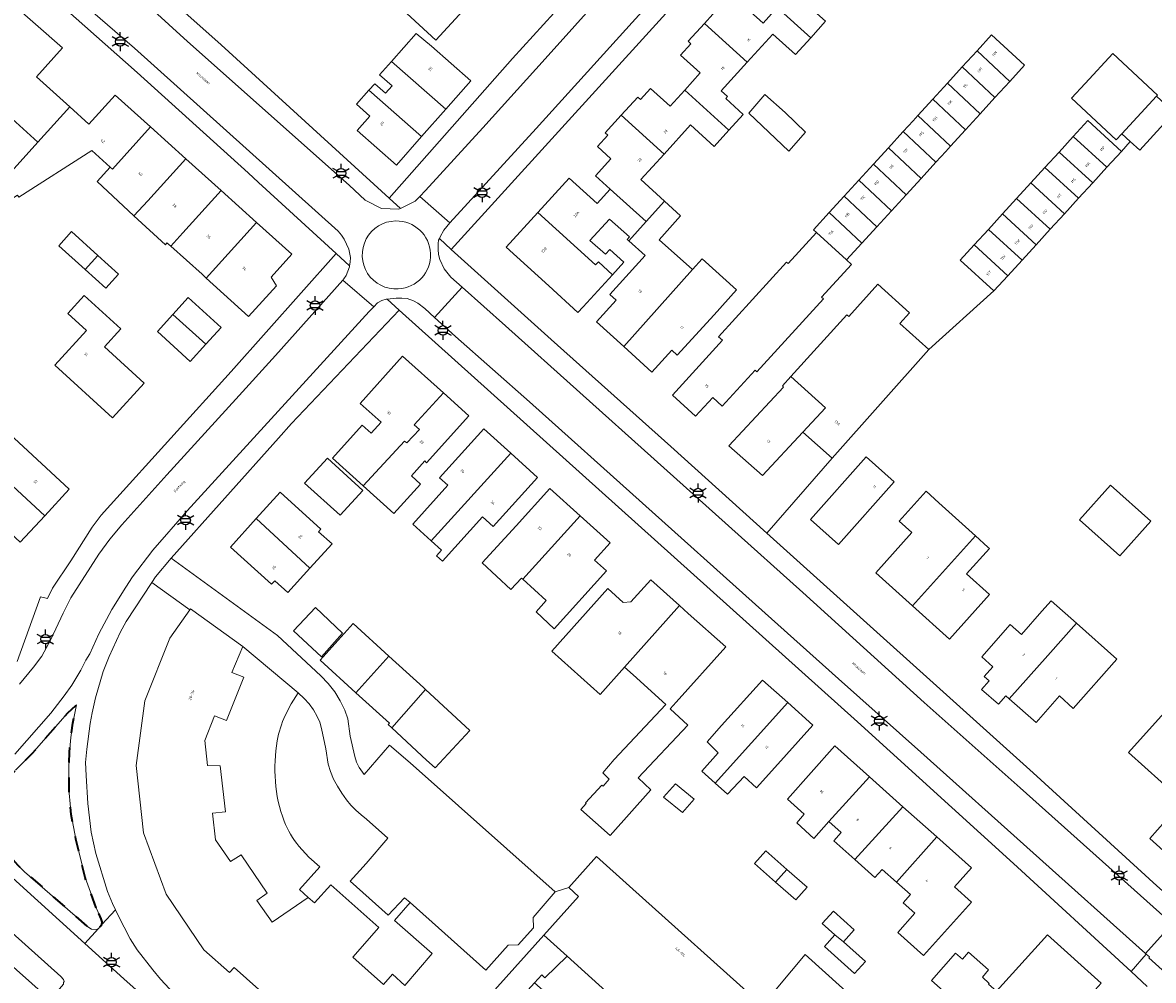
# Model space of a CAD drawing. Extents: x 105780 to 185197, y 477999 to 525027.
# Tile 356 of 562: x 107349 to 107500, y 479848 to 479977. Entities that reach past the tile are written whole.
import ezdxf
from ezdxf.enums import TextEntityAlignment as Align

# ---------------------------------------------------------------- set-up
doc = ezdxf.new("R2010")
doc.units = 0
doc.linetypes.add('XX-HIDDEN', pattern=[4, 2, -2])
for name, color, linetype, lineweight in [('B-GV-GR-MATERIAALGRENS-G', 252, 'XX-HIDDEN', 35), ('B-RO-IE-MEUBILAIR_WEGMEUBILAIR-S', 252, 'Continuous', 25), ('B-XX-KG-KADASTRAAL_BEBOUWING-G', 252, 'Continuous', 20), ('B1-WE-OG-BEBOUWING-T18', 7, 'Continuous', 18), ('B1-WE-OG-TERREIN_ERF-GV', 252, 'Continuous', 18), ('B1-WE-OG-TOPOGRAFIE-T18', 10, 'Continuous', 18), ('B1-WE-VH-VERHARDING_ASFALT-GV', 252, 'Continuous', 18), ('B1-WE-VH-VERHARDING_BETONSTRAATSTEEN-GV', 252, 'Continuous', 18), ('B1-WE-VH-VERHARDING_OPEN-GV', 252, 'Continuous', 18), ('B1-WE-VH-VERHARDING_STRAATBAKSTEEN-GV', 252, 'Continuous', 18), ('B1-WE-VH-VERHARDING_TEGEL-GV', 252, 'Continuous', 18)]:
    doc.layers.add(name, color=color, linetype=linetype, lineweight=lineweight)
doc.styles.add('NLCS-ISO', font='NLCS-ISO.ttf')
doc.styles.add('NLCS-ISO-M200-T18', font='NLCS-ISO.ttf', dxfattribs={"height": 0.36})

# ---------------------------------------------------------------- blocks, each defined once
blk = doc.blocks.new('B-SIE-WEG_LICHTMAST-SO')
at = {"ltscale": 0.1}
for p, q in [((-1.1, 0.63), (-2.19, 1.27)), ((0, 1.27), (0, 2.53)), ((1.1, 0.63), (2.19, 1.27)), ((-1.1, -0.63), (-2.19, -1.27)), ((0, -1.27), (0, -2.53)), ((1.1, -0.63), (2.19, -1.27))]:
    blk.add_line(p, q, dxfattribs=at)
at = {"flags": 128}
for points in [[(-1.16, 0.5), (1.16, 0.5)], [(-1.16, -0.5), (1.16, -0.5)]]:
    blk.add_lwpolyline(points, dxfattribs=at)
at = {"ltscale": 0.1}
blk.add_circle((0, 0), 1.27, dxfattribs=at)
at = {"style": 'NLCS-ISO'}
blk.add_attdef('TYPE', text='', height=1.8, dxfattribs=at).set_placement((0, 2.53), align=Align.BOTTOM_CENTER)

msp = doc.modelspace()

# ---------------------------------------------------------------- linework, layer by layer
at = {"layer": 'B-GV-GR-MATERIAALGRENS-G', "flags": 128}
msp.add_lwpolyline([(107358.584, 479857.867), (107357.065, 479861.941), (107355.842, 479867.09), (107355.211, 479870.383), (107354.935, 479873.261), (107354.91, 479876.775), (107354.985, 479878.729), (107355.147, 479880.743), (107355.425, 479882.655), (107355.941, 479885.111), (107354.736, 479884.013), (107349.915, 479878.531), (107347.743, 479876.333), (107347.081, 479875.58), (107346.635, 479874.877), (107346.367, 479874.222), (107345.952, 479872.465), (107345.776, 479871.193), (107345.777, 479870.086), (107345.925, 479868.347), (107346.226, 479866.782), (107346.882, 479865.075), (107347.383, 479864.36), (107348.032, 479863.619), (107348.955, 479862.721), (107357.436, 479855.316), (107357.948, 479855.003), (107358.536, 479854.931), (107358.872, 479855.08), (107359.328, 479855.638), (107359.36, 479855.986), (107359.224, 479856.414)], close=True, dxfattribs=at)
at = {"layer": 'B-XX-KG-KADASTRAAL_BEBOUWING-G', "flags": 128}
for points in [[(107457.085, 479983.505), (107451.671, 479988.475), (107448.125, 479984.611), (107450.546, 479982.388), (107448.478, 479980.035), (107449.971, 479978.697), (107454.449, 479974.641), (107456.441, 479976.868), (107454.105, 479978.922), (107454.221, 479979.093), (107453.539, 479979.641)], [(107403.314, 479982.392), (107399.653, 479978.405), (107404.139, 479974.285), (107407.801, 479978.272)], [(107337.907, 479978.399), (107340.107, 479972.322), (107340.966, 479972.649), (107346.407, 479967.768), (107344.793, 479965.997), (107350.755, 479960.614), (107355.043, 479965.341), (107350.574, 479969.367), (107354.034, 479973.298), (107347.173, 479979.337), (107345.987, 479977.99), (107343.506, 479980.173)], [(107449.971, 479978.697), (107448.073, 479976.58), (107444.131, 479980.164), (107442.821, 479978.723), (107442.456, 479979.055), (107440.188, 479976.561), (107445.936, 479971.335), (107449.384, 479975.127), (107452.43, 479972.384), (107454.449, 479974.641)], [(107445.936, 479971.335), (107440.188, 479976.561), (107438.006, 479974.161), (107438.371, 479973.829), (107436.975, 479972.294), (107439.607, 479969.902), (107437.546, 479967.602), (107443.465, 479962.227), (107445.388, 479964.336), (107443.064, 479966.481), (107443.285, 479966.732), (107442.449, 479967.5)], [(107403.567, 479973.498), (107401.512, 479975.184), (107398.188, 479971.449), (107405.47, 479965.036), (107408.836, 479968.858)], [(107483.161, 479970.967), (107478.721, 479975.023), (107476.77, 479972.887), (107481.156, 479968.772)], [(107476.77, 479972.887), (107474.791, 479970.722), (107479.178, 479966.607), (107481.156, 479968.772)], [(107398.188, 479971.449), (107396.603, 479969.668), (107398.27, 479968.185), (107397.388, 479967.194), (107395.959, 479968.466), (107395.174, 479967.584), (107402.235, 479961.364), (107405.47, 479965.036)], [(107500.878, 479966.79), (107501.014, 479966.944), (107495.01, 479972.497), (107491.296, 479968.506), (107489.433, 479966.504), (107495.434, 479960.92), (107496.21, 479961.754)], [(107474.791, 479970.722), (107472.808, 479968.551), (107477.194, 479964.436), (107479.178, 479966.607)], [(107472.808, 479968.551), (107470.825, 479966.38), (107475.211, 479962.265), (107477.194, 479964.436)], [(107365.838, 479962.664), (107361.097, 479966.936), (107357.591, 479963.045), (107355.043, 479965.341), (107350.755, 479960.614), (107344.299, 479953.49), (107345.825, 479952.116), (107348.012, 479953.51), (107348.179, 479953.247), (107357.988, 479959.499), (107360.453, 479957.274), (107360.738, 479957.016)], [(107395.174, 479967.584), (107393.503, 479965.706), (107395.298, 479964.109), (107393.601, 479962.183), (107398.87, 479957.543), (107402.235, 479961.364)], [(107437.546, 479967.602), (107435.573, 479965.434), (107432.949, 479967.823), (107431.596, 479966.337), (107431.233, 479966.668), (107429.036, 479964.254), (107434.78, 479959.025), (107438.33, 479962.925), (107441.486, 479960.053), (107443.465, 479962.227)], [(107453.737, 479961.958), (107451.035, 479964.608), (107448.313, 479967.002), (107446.14, 479964.53), (107451.514, 479959.429)], [(107500.878, 479966.79), (107496.21, 479961.754), (107497.338, 479960.715), (107498.611, 479959.541), (107503.223, 479964.591)], [(107470.825, 479966.38), (107468.84, 479964.207), (107473.226, 479960.092), (107475.211, 479962.265)], [(107434.78, 479959.025), (107429.036, 479964.254), (107426.88, 479961.886), (107427.246, 479961.553), (107425.852, 479960.021), (107427.635, 479958.397), (107425.584, 479956.109), (107427.553, 479954.329), (107432.379, 479949.967), (107434.836, 479952.7), (107431.66, 479955.597)], [(107468.84, 479964.207), (107468.196, 479963.502), (107466.859, 479962.039), (107471.245, 479957.924), (107472.582, 479959.387), (107473.226, 479960.092)], [(107370.579, 479958.393), (107365.838, 479962.664), (107360.738, 479957.016), (107360.453, 479957.274), (107358.697, 479955.329), (107363.632, 479950.753), (107365.474, 479952.74)], [(107491.625, 479963.51), (107489.678, 479961.379), (107494.201, 479957.247), (107496.148, 479959.378)], [(107466.859, 479962.039), (107466.823, 479961.999), (107464.874, 479959.866), (107469.26, 479955.751), (107471.245, 479957.924)], [(107489.678, 479961.379), (107487.776, 479959.297), (107492.299, 479955.165), (107494.201, 479957.247)], [(107464.874, 479959.866), (107462.882, 479957.686), (107467.268, 479953.571), (107469.26, 479955.751)], [(107487.776, 479959.297), (107485.873, 479957.214), (107490.396, 479953.082), (107492.299, 479955.165)], [(107375.319, 479954.121), (107370.579, 479958.393), (107365.474, 479952.74), (107363.632, 479950.753), (107367.845, 479946.847), (107368.062, 479947.112), (107368.58, 479946.647), (107370.21, 479948.463)], [(107462.882, 479957.686), (107460.903, 479955.519), (107465.289, 479951.404), (107467.268, 479953.571)], [(107485.873, 479957.214), (107483.978, 479955.14), (107488.501, 479951.008), (107490.396, 479953.082)], [(107427.553, 479954.329), (107425.801, 479952.375), (107422.023, 479955.8), (107417.842, 479951.189), (107425.582, 479944.144), (107425.974, 479944.572), (107427.856, 479942.823), (107429.393, 479944.5), (107427.499, 479946.236), (107426.892, 479945.574), (107424.833, 479947.423), (107427.442, 479950.301), (107430.123, 479947.909), (107429.817, 479947.561), (107430.04, 479947.365), (107432.379, 479949.967)], [(107460.903, 479955.519), (107458.924, 479953.354), (107463.31, 479949.238), (107465.289, 479951.404)], [(107483.978, 479955.14), (107482.079, 479953.061), (107486.602, 479948.929), (107488.501, 479951.008)], [(107380.06, 479949.85), (107375.319, 479954.121), (107370.21, 479948.463), (107368.58, 479946.647), (107372.767, 479942.889), (107373.319, 479942.386)], [(107458.924, 479953.354), (107456.937, 479951.179), (107461.323, 479947.063), (107463.31, 479949.238)], [(107438.6, 479943.534), (107434.098, 479947.524), (107436.971, 479950.753), (107434.836, 479952.7), (107432.379, 479949.967), (107430.04, 479947.365), (107432.251, 479945.422), (107427.504, 479940.197), (107428.358, 479939.422), (107425.723, 479936.522), (107429.376, 479933.201)], [(107482.079, 479953.061), (107480.185, 479950.987), (107484.707, 479946.856), (107486.602, 479948.929)], [(107417.842, 479951.189), (107413.598, 479946.507), (107419.308, 479941.33), (107423.209, 479937.754), (107423.917, 479938.526), (107427.856, 479942.823), (107425.974, 479944.572), (107425.582, 479944.144)], [(107456.937, 479951.179), (107454.823, 479948.865), (107455.235, 479948.488), (107459.263, 479944.808), (107461.323, 479947.063)], [(107480.185, 479950.987), (107478.29, 479948.913), (107482.813, 479944.782), (107484.707, 479946.856)], [(107357.08, 479943.514), (107358.783, 479945.43), (107355.274, 479948.613), (107353.552, 479946.715)], [(107380.06, 479949.85), (107373.319, 479942.386), (107378.997, 479937.21), (107382.759, 479941.361), (107382.031, 479942.509), (107384.801, 479945.578)], [(107478.29, 479948.913), (107476.379, 479946.821), (107480.901, 479942.69), (107482.813, 479944.782)], [(107459.263, 479944.808), (107455.235, 479948.488), (107451.425, 479944.318), (107451.223, 479944.501), (107442.1, 479934.515), (107442.614, 479934.046), (107435.89, 479926.686), (107439.014, 479923.832), (107441.316, 479926.351), (107442.573, 479925.202), (107446.978, 479930.024), (107447.223, 479929.801), (107456.166, 479939.59), (107455.904, 479939.829), (107459.911, 479944.216)], [(107476.379, 479946.821), (107474.524, 479944.791), (107479.046, 479940.659), (107480.901, 479942.69)], [(107358.783, 479945.43), (107357.08, 479943.514), (107359.839, 479941.011), (107361.561, 479942.909)], [(107441.492, 479937.466), (107444.505, 479940.813), (107439.889, 479944.968), (107438.6, 479943.534), (107429.376, 479933.201), (107433.151, 479929.771), (107435.806, 479932.693), (107436.545, 479932.022)], [(107470.327, 479932.775), (107466.431, 479936.289), (107467.732, 479937.732), (107463.478, 479941.569), (107459.557, 479937.222), (107459.282, 479937.469), (107451.78, 479929.151), (107456.432, 479924.955), (107453.416, 479921.714), (107457.346, 479918.211)], [(107365.005, 479928.261), (107359.669, 479933.139), (107361.874, 479935.551), (107356.957, 479940.046), (107354.76, 479937.642), (107357.273, 479935.345), (107353.017, 479930.689), (107360.757, 479923.614)], [(107368.854, 479937.501), (107373.287, 479933.494), (107375.326, 479935.733), (107370.909, 479939.756)], [(107368.854, 479937.501), (107366.775, 479935.218), (107371.193, 479931.195), (107373.287, 479933.494)], [(107405.175, 479926.968), (107399.686, 479931.899), (107393.999, 479925.569), (107396.812, 479923.042), (107395.475, 479921.555), (107394.268, 479922.64), (107390.276, 479918.197), (107394.376, 479914.513), (107399.919, 479920.507), (107400.27, 479920.271), (107401.951, 479922.044), (107401.242, 479922.685)], [(107451.78, 479929.151), (107450.655, 479927.904), (107450.821, 479927.755), (107443.459, 479919.869), (107447.976, 479915.867), (107453.416, 479921.714), (107456.432, 479924.955)], [(107405.175, 479926.968), (107401.242, 479922.685), (107401.951, 479922.044), (107400.27, 479920.271), (107399.919, 479920.507), (107394.376, 479914.513), (107398.52, 479910.79), (107402.075, 479914.746), (107400.86, 479915.838), (107402.654, 479917.834), (107402.908, 479917.605), (107408.575, 479923.913)], [(107341.732, 479919.637), (107351.656, 479910.492), (107354.948, 479914.065), (107345.034, 479923.177)], [(107341.732, 479919.637), (107339.485, 479921.707), (107338.609, 479918.965), (107339.874, 479918.589), (107338.923, 479915.594), (107345.087, 479913.657), (107343.276, 479911.649), (107348.385, 479906.942), (107351.656, 479910.492)], [(107414.203, 479918.882), (107410.596, 479922.153), (107404.647, 479915.593), (107405.766, 479914.578), (107401.046, 479909.373), (107403.534, 479907.117)], [(107414.203, 479918.882), (107403.534, 479907.117), (107404.903, 479905.875), (107404.226, 479905.129), (107405.039, 479904.391), (107410.425, 479910.33), (107411.85, 479909.038), (107417.81, 479915.611)], [(107465.661, 479915.048), (107461.913, 479918.387), (107454.421, 479909.977), (107458.169, 479906.638)], [(107391.3, 479910.562), (107394.367, 479913.867), (107389.62, 479918.209), (107386.504, 479914.846)], [(107423.493, 479910.485), (107419.445, 479914.138), (107414.914, 479909.116), (107410.342, 479904.168), (107414.225, 479900.589), (107415.627, 479902.118), (107415.8, 479901.962)], [(107476.577, 479907.773), (107471.645, 479912.23), (107469.936, 479913.769), (107466.323, 479909.757), (107468.032, 479908.217), (107463.18, 479902.83), (107468.12, 479898.382)], [(107495.92, 479905.114), (107500.085, 479909.78), (107494.676, 479914.609), (107490.51, 479909.943)], [(107380.056, 479910.099), (107387.252, 479903.447), (107390.211, 479906.707), (107388.41, 479908.341), (107388.724, 479908.686), (107383.27, 479913.638)], [(107380.056, 479910.099), (107376.6, 479906.292), (107382.095, 479901.303), (107382.523, 479901.774), (107384.283, 479900.177), (107387.252, 479903.447)], [(107425.444, 479904.51), (107427.54, 479906.833), (107423.493, 479910.485), (107415.8, 479901.962), (107418.959, 479899.121), (107417.601, 479897.576), (107420.011, 479895.328), (107427.058, 479903.091)], [(107478.233, 479906.276), (107476.577, 479907.773), (107468.12, 479898.382), (107473.06, 479893.934), (107478.457, 479899.928), (107475.378, 479902.701), (107478.434, 479906.095)], [(107436.861, 479898.432), (107432.991, 479901.898), (107430.323, 479898.918), (107429.294, 479898.861), (107427.216, 479900.723), (107419.69, 479892.32), (107426.189, 479886.501), (107429.479, 479890.18)], [(107490.127, 479896.058), (107486.736, 479899.063), (107485.482, 479897.684), (107482.738, 479894.572), (107481.239, 479895.896), (107477.403, 479891.55), (107478.888, 479890.218), (107477.722, 479888.9), (107478.385, 479888.311), (107477.388, 479887.178), (107479.649, 479885.189), (107480.634, 479886.332), (107481.088, 479885.933), (107486.259, 479891.725)], [(107391.629, 479894.746), (107387.98, 479898.187), (107385.048, 479895.049), (107388.789, 479891.556)], [(107436.861, 479898.432), (107429.479, 479890.18), (107430.629, 479889.133), (107435.021, 479885.138), (107428.098, 479877.781), (107426.564, 479876.003), (107427.421, 479875.147), (107426.589, 479874.201), (107426.434, 479874.337), (107424.218, 479871.972), (107424.334, 479871.87), (107423.624, 479871.062), (107427.531, 479867.562), (107433.016, 479873.685), (107431.302, 479875.299), (107437.959, 479882.374), (107435.598, 479884.595), (107436.405, 479885.458), (107443.056, 479892.885), (107438.024, 479897.391)], [(107397.849, 479891.646), (107393.036, 479896.035), (107388.618, 479891.088), (107393.412, 479886.732)], [(107495.551, 479891.249), (107490.127, 479896.058), (107486.259, 479891.725), (107481.088, 479885.933), (107484.697, 479882.758), (107487.85, 479886.311), (107489.696, 479884.642)], [(107397.849, 479891.646), (107393.412, 479886.732), (107397.923, 479882.633), (107397.77, 479882.459), (107398.239, 479882.025), (107402.77, 479887.155), (107402.769, 479887.156), (107402.478, 479887.425)], [(107451.365, 479885.413), (107448.003, 479888.443), (107442.497, 479882.334), (107440.544, 479880.133), (107442.038, 479878.691), (107439.848, 479876.201), (107441.632, 479874.614)], [(107402.77, 479887.155), (107398.239, 479882.025), (107402.902, 479877.707), (107404.049, 479876.644), (107408.698, 479881.665)], [(107451.365, 479885.413), (107441.632, 479874.614), (107443.287, 479873.143), (107445.539, 479875.51), (107447.189, 479873.993), (107449.222, 479876.274), (107454.727, 479882.383)], [(107506.57, 479875.946), (107507.629, 479877.13), (107509.844, 479875.126), (107511.503, 479876.96), (107505.343, 479882.531), (107502.711, 479884.94), (107497.113, 479878.703), (107503.684, 479872.806), (107502.337, 479871.308), (107503.064, 479870.655), (107499.948, 479867.187), (107505.888, 479861.851), (107513.2, 479869.991)], [(107462.326, 479875.451), (107457.685, 479879.589), (107451.326, 479872.459), (107453.564, 479870.463), (107452.589, 479869.277), (107454.887, 479867.189), (107456.877, 479869.468)], [(107438.797, 479872.436), (107436.298, 479874.498), (107434.719, 479872.703), (107437.252, 479870.679)], [(107466.833, 479871.431), (107462.326, 479875.451), (107456.877, 479869.468), (107458.546, 479867.979), (107457.547, 479866.859), (107460.375, 479864.336)], [(107471.366, 479867.388), (107466.833, 479871.431), (107460.375, 479864.336), (107463.076, 479861.927), (107464.06, 479863.031), (107465.965, 479861.332)], [(107471.366, 479867.388), (107465.965, 479861.332), (107467.828, 479859.67), (107466.84, 479858.563), (107468.434, 479857.141), (107466.139, 479854.567), (107469.609, 479851.472), (107476.011, 479858.651), (107473.744, 479860.672), (107476.027, 479863.232)], [(107449.745, 479861.333), (107451.239, 479863.037), (107448.423, 479865.518), (107446.925, 479863.819)], [(107430.127, 479860.764), (107425.687, 479864.74), (107421.971, 479860.591), (107423.287, 479859.413), (107418.62, 479854.202), (107421.748, 479851.375), (107436.881, 479837.698), (107441.595, 479842.914), (107454.485, 479831.424), (107463.747, 479842.572), (107453.729, 479851.627), (107448.004, 479844.752)], [(107451.239, 479863.037), (107449.745, 479861.333), (107452.461, 479858.94), (107453.959, 479860.64)], [(107457.691, 479854.238), (107458.834, 479853.307), (107460.296, 479854.939), (107457.515, 479857.431), (107456.006, 479855.747)], [(107458.834, 479853.307), (107457.691, 479854.238), (107456.288, 479852.672), (107460.337, 479849.043), (107461.787, 479850.661)], [(107493.448, 479847.745), (107486.213, 479854.265), (107479.371, 479846.673), (107478.319, 479847.619), (107478.421, 479847.733), (107477.507, 479848.589), (107478.322, 479849.532), (107475.643, 479851.921), (107474.807, 479850.987), (107473.902, 479851.784), (107470.661, 479848.123), (107483.497, 479836.71), (107486.606, 479840.168)]]:
    msp.add_lwpolyline(points, close=True, dxfattribs=at)
msp.add_lwpolyline([(107399.994, 479847.431), (107398.341, 479848.955), (107397.135, 479847.582), (107392.99, 479851.273), (107396.515, 479855.231), (107390.068, 479860.973), (107387.876, 479858.541), (107387.034, 479859.263), (107382.165, 479855.943), (107380.103, 479858.876), (107381.511, 479859.828), (107378.025, 479864.985), (107376.59, 479864.089), (107374.598, 479866.983), (107374.193, 479870.563), (107375.9, 479870.753), (107375.212, 479876.945), (107373.514, 479876.987), (107373.152, 479880.306), (107374.463, 479883.654), (107376.042, 479883.023), (107378.358, 479888.82), (107376.779, 479889.451), (107378.244, 479892.925), (107371.224, 479897.988), (107371.127, 479897.851), (107368.448, 479894.068), (107365.1, 479885.655), (107363.918, 479876.954), (107364.897, 479867.955), (107367.934, 479859.705), (107373.019, 479852.224), (107376.446, 479849.189), (107377.072, 479849.843), (107380.374, 479846.934)], dxfattribs=at)
at = {"layer": 'B1-WE-OG-TERREIN_ERF-GV', "flags": 128}
for points in [[(107363.615, 479984.142), (107375.318, 479973.701), (107397.873, 479953.101), (107414.448, 479971.858), (107422.766, 479981.007)], [(107440.433, 479983.892), (107406.222, 479946.229), (107419.622, 479934.139), (107435.701, 479919.762), (107448.583, 479908.164), (107457.346, 479918.211), (107453.416, 479921.714), (107447.976, 479915.867), (107443.459, 479919.869), (107450.821, 479927.755), (107450.655, 479927.904), (107451.78, 479929.151), (107459.282, 479937.469), (107459.557, 479937.222), (107463.478, 479941.569), (107467.732, 479937.732), (107466.431, 479936.289), (107470.327, 479932.775), (107479.046, 479940.659), (107474.524, 479944.791), (107476.379, 479946.821), (107478.29, 479948.913), (107480.185, 479950.987), (107482.079, 479953.061), (107483.978, 479955.14), (107485.873, 479957.214), (107487.776, 479959.297), (107489.678, 479961.379), (107491.625, 479963.51), (107496.148, 479959.378), (107497.338, 479960.715), (107496.21, 479961.754), (107495.434, 479960.92), (107489.433, 479966.504), (107491.296, 479968.506), (107495.01, 479972.497), (107501.014, 479966.944)], [(107347.965, 479890.913), (107351.076, 479899.589), (107352.019, 479899.376), (107352.714, 479900.751), (107355.172, 479904.442), (107358.034, 479908.943), (107359.243, 479910.551), (107360.482, 479911.96), (107376.674, 479929.832), (107390.775, 479945.674), (107380.334, 479955.206), (107378.954, 479956.521), (107364.068, 479969.969), (107354.327, 479978.593), (107351.371, 479980.424), (107349.701, 479981.253), (107345.839, 479982.42)], [(107347.173, 479979.337), (107354.034, 479973.298), (107350.574, 479969.367), (107355.043, 479965.341), (107357.591, 479963.045), (107361.097, 479966.936), (107365.838, 479962.664), (107370.579, 479958.393), (107375.319, 479954.121), (107380.06, 479949.85), (107384.801, 479945.578), (107382.031, 479942.509), (107382.759, 479941.361), (107378.997, 479937.21), (107373.319, 479942.386), (107372.767, 479942.889), (107368.58, 479946.647), (107368.062, 479947.112), (107367.845, 479946.847), (107363.632, 479950.753), (107358.697, 479955.329), (107360.453, 479957.274), (107357.988, 479959.499), (107348.179, 479953.247)], [(107456.441, 479976.868), (107454.449, 479974.641), (107452.43, 479972.384), (107449.384, 479975.127), (107445.936, 479971.335), (107442.449, 479967.5), (107443.285, 479966.732), (107443.064, 479966.481), (107445.388, 479964.336), (107443.465, 479962.227), (107441.486, 479960.053), (107438.33, 479962.925), (107434.78, 479959.025), (107431.66, 479955.597), (107434.836, 479952.7), (107436.971, 479950.753), (107434.098, 479947.524), (107438.6, 479943.534), (107439.889, 479944.968), (107444.505, 479940.813), (107441.492, 479937.466), (107436.545, 479932.022), (107435.806, 479932.693), (107433.151, 479929.771), (107429.376, 479933.201), (107425.723, 479936.522), (107428.358, 479939.422), (107427.504, 479940.197), (107432.251, 479945.422), (107430.04, 479947.365), (107429.817, 479947.561), (107430.123, 479947.909), (107427.442, 479950.301), (107424.833, 479947.423), (107426.892, 479945.574), (107427.499, 479946.236), (107429.393, 479944.5), (107427.856, 479942.823), (107423.917, 479938.526), (107423.209, 479937.754), (107419.308, 479941.33), (107413.598, 479946.507), (107417.842, 479951.189), (107422.023, 479955.8), (107425.801, 479952.375), (107427.553, 479954.329), (107425.584, 479956.109), (107427.635, 479958.397), (107425.852, 479960.021), (107427.246, 479961.553), (107426.88, 479961.886), (107429.036, 479964.254), (107431.233, 479966.668), (107431.596, 479966.337), (107432.949, 479967.823), (107435.573, 479965.434), (107437.546, 479967.602), (107439.607, 479969.902), (107436.975, 479972.294), (107438.371, 479973.829), (107438.006, 479974.161), (107440.188, 479976.561), (107442.456, 479979.055)], [(107444.131, 479980.164), (107448.073, 479976.58), (107449.971, 479978.697)], [(107344.299, 479953.49), (107350.755, 479960.614), (107344.793, 479965.997)], [(107503.223, 479964.591), (107498.611, 479959.541), (107497.338, 479960.715), (107496.148, 479959.378), (107494.201, 479957.247), (107492.299, 479955.165), (107490.396, 479953.082), (107488.501, 479951.008), (107486.602, 479948.929), (107484.707, 479946.856), (107482.813, 479944.782), (107480.901, 479942.69), (107479.046, 479940.659), (107470.327, 479932.775), (107457.346, 479918.211), (107448.583, 479908.164), (107484.306, 479875.999), (107500.91, 479860.818)], [(107499.627, 479847.329), (107497.455, 479849.322), (107481.645, 479863.824), (107460.753, 479882.81), (107399.24, 479938.094), (107384.774, 479922.847), (107383.019, 479920.884), (107368.649, 479904.812), (107382.897, 479894.434), (107388.729, 479889.001), (107389.717, 479887.984), (107390.581, 479886.86), (107391.321, 479885.652), (107391.941, 479884.377), (107392.316, 479883.251), (107392.639, 479880.902), (107393.253, 479878.18), (107393.488, 479877.409), (107393.853, 479876.69), (107394.517, 479875.745), (107397.914, 479879.691), (107400.701, 479877.346), (107420.162, 479859.997), (107421.971, 479860.591), (107425.687, 479864.74), (107430.127, 479860.764), (107448.004, 479844.752), (107453.729, 479851.627), (107463.747, 479842.572)], [(107380.374, 479846.934), (107377.072, 479849.843), (107376.446, 479849.189), (107373.019, 479852.224), (107367.934, 479859.705), (107364.897, 479867.955), (107363.918, 479876.954), (107365.1, 479885.655), (107368.448, 479894.068), (107371.127, 479897.851), (107366.022, 479901.509), (107362.599, 479896.304), (107361.789, 479894.82), (107360.323, 479891.614), (107359.501, 479889.573), (107358.466, 479886.074), (107358.013, 479884.042), (107357.761, 479882.587), (107357.324, 479879.171), (107357.148, 479877.374), (107357.205, 479875.647), (107357.466, 479871.857), (107357.895, 479868.023), (107358.534, 479865.168), (107360.101, 479860.059), (107360.769, 479858.444), (107361.159, 479857.597), (107361.51, 479856.834), (107363.13, 479853.733), (107364.082, 479852.245), (107366.148, 479849.573), (107367.194, 479848.31), (107369.563, 479845.749)], [(107383.918, 479883.671), (107384.737, 479885.238), (107385.678, 479886.723), (107378.244, 479892.925), (107376.779, 479889.451), (107378.358, 479888.82), (107376.042, 479883.023), (107374.463, 479883.654), (107373.152, 479880.306), (107373.514, 479876.987), (107375.212, 479876.945), (107375.9, 479870.753), (107374.193, 479870.563), (107374.598, 479866.983), (107376.59, 479864.089), (107378.025, 479864.985), (107381.511, 479859.828), (107380.103, 479858.876), (107382.165, 479855.943), (107387.034, 479859.263), (107385.861, 479860.336), (107388.567, 479863.393), (107387.1, 479864.689), (107385.781, 479866.135)], [(107328.825, 479809.561), (107356.952, 479841.038), (107357.272, 479841.396), (107356.479, 479842.121), (107352.408, 479845.532), (107320.33, 479874.042)], [(107392.621, 479825.173), (107418.62, 479854.202), (107423.287, 479859.413), (107421.971, 479860.591), (107420.162, 479859.997), (107417.206, 479856.588), (107417.266, 479855.179), (107415.183, 479852.918), (107413.857, 479852.858), (107410.867, 479849.49), (107400.688, 479858.565), (107398.592, 479856.18), (107403.632, 479851.736), (107399.994, 479847.431)]]:
    msp.add_lwpolyline(points, dxfattribs=at)
for points in [[(107407.801, 479978.272), (107404.139, 479974.285), (107399.653, 479978.405), (107403.314, 479982.392)], [(107408.836, 479968.858), (107405.47, 479965.036), (107402.235, 479961.364), (107398.87, 479957.543), (107393.601, 479962.183), (107395.298, 479964.109), (107393.503, 479965.706), (107395.174, 479967.584), (107395.959, 479968.466), (107397.388, 479967.194), (107398.27, 479968.185), (107396.603, 479969.668), (107398.188, 479971.449), (107401.512, 479975.184), (107403.567, 479973.498)], [(107479.178, 479966.607), (107477.194, 479964.436), (107475.211, 479962.265), (107473.226, 479960.092), (107472.582, 479959.387), (107471.245, 479957.924), (107469.26, 479955.751), (107467.268, 479953.571), (107465.289, 479951.404), (107463.31, 479949.238), (107461.323, 479947.063), (107459.263, 479944.808), (107459.911, 479944.216), (107455.904, 479939.829), (107456.166, 479939.59), (107447.223, 479929.801), (107446.978, 479930.024), (107442.573, 479925.202), (107441.316, 479926.351), (107439.014, 479923.832), (107435.89, 479926.686), (107442.614, 479934.046), (107442.1, 479934.515), (107451.223, 479944.501), (107451.425, 479944.318), (107455.235, 479948.488), (107454.823, 479948.865), (107456.937, 479951.179), (107458.924, 479953.354), (107460.903, 479955.519), (107462.882, 479957.686), (107464.874, 479959.866), (107466.823, 479961.999), (107466.859, 479962.039), (107468.196, 479963.502), (107468.84, 479964.207), (107470.825, 479966.38), (107472.808, 479968.551), (107474.791, 479970.722), (107476.77, 479972.887), (107478.721, 479975.023), (107483.161, 479970.967), (107481.156, 479968.772)], [(107453.737, 479961.958), (107451.514, 479959.429), (107446.14, 479964.53), (107448.313, 479967.002), (107451.035, 479964.608)], [(107355.274, 479948.613), (107358.783, 479945.43), (107361.561, 479942.909), (107359.839, 479941.011), (107357.08, 479943.514), (107353.552, 479946.715)], [(107356.957, 479940.046), (107361.874, 479935.551), (107359.669, 479933.139), (107365.005, 479928.261), (107360.757, 479923.614), (107353.017, 479930.689), (107357.273, 479935.345), (107354.76, 479937.642)], [(107370.909, 479939.756), (107375.326, 479935.733), (107373.287, 479933.494), (107371.193, 479931.195), (107366.775, 479935.218), (107368.854, 479937.501)], [(107390.276, 479918.197), (107394.268, 479922.64), (107395.475, 479921.555), (107396.812, 479923.042), (107393.999, 479925.569), (107399.686, 479931.899), (107405.175, 479926.968), (107408.575, 479923.913), (107402.908, 479917.605), (107402.654, 479917.834), (107400.86, 479915.838), (107402.075, 479914.746), (107398.52, 479910.79), (107394.376, 479914.513)], [(107354.948, 479914.065), (107351.656, 479910.492), (107348.385, 479906.942), (107343.276, 479911.649), (107345.087, 479913.657), (107338.923, 479915.594), (107339.874, 479918.589), (107338.609, 479918.965), (107339.485, 479921.707), (107341.732, 479919.637), (107345.034, 479923.177)], [(107411.85, 479909.038), (107410.425, 479910.33), (107405.039, 479904.391), (107404.226, 479905.129), (107404.903, 479905.875), (107403.534, 479907.117), (107401.046, 479909.373), (107405.766, 479914.578), (107404.647, 479915.593), (107410.596, 479922.153), (107414.203, 479918.882), (107417.81, 479915.611)], [(107458.169, 479906.638), (107454.421, 479909.977), (107461.913, 479918.387), (107465.661, 479915.048)], [(107391.3, 479910.562), (107386.504, 479914.846), (107389.62, 479918.209), (107394.367, 479913.867)], [(107420.011, 479895.328), (107417.601, 479897.576), (107418.959, 479899.121), (107415.8, 479901.962), (107415.627, 479902.118), (107414.225, 479900.589), (107410.342, 479904.168), (107414.914, 479909.116), (107419.445, 479914.138), (107423.493, 479910.485), (107427.54, 479906.833), (107425.444, 479904.51), (107427.058, 479903.091)], [(107478.233, 479906.276), (107478.434, 479906.095), (107475.378, 479902.701), (107478.457, 479899.928), (107473.06, 479893.934), (107468.12, 479898.382), (107463.18, 479902.83), (107468.032, 479908.217), (107466.323, 479909.757), (107469.936, 479913.769), (107471.645, 479912.23), (107476.577, 479907.773)], [(107500.085, 479909.78), (107495.92, 479905.114), (107490.51, 479909.943), (107494.676, 479914.609)], [(107387.252, 479903.447), (107384.283, 479900.177), (107382.523, 479901.774), (107382.095, 479901.303), (107376.6, 479906.292), (107380.056, 479910.099), (107383.27, 479913.638), (107388.724, 479908.686), (107388.41, 479908.341), (107390.211, 479906.707)], [(107423.624, 479871.062), (107424.334, 479871.87), (107424.218, 479871.972), (107426.434, 479874.337), (107426.589, 479874.201), (107427.421, 479875.147), (107426.564, 479876.003), (107428.098, 479877.781), (107435.021, 479885.138), (107430.629, 479889.133), (107429.479, 479890.18), (107426.189, 479886.501), (107419.69, 479892.32), (107427.216, 479900.723), (107429.294, 479898.861), (107430.323, 479898.918), (107432.991, 479901.898), (107436.861, 479898.432), (107438.024, 479897.391), (107443.056, 479892.885), (107436.405, 479885.458), (107435.598, 479884.595), (107437.959, 479882.374), (107431.302, 479875.299), (107433.016, 479873.685), (107427.531, 479867.562)], [(107495.551, 479891.249), (107489.696, 479884.642), (107487.85, 479886.311), (107484.697, 479882.758), (107481.088, 479885.933), (107480.634, 479886.332), (107479.649, 479885.189), (107477.388, 479887.178), (107478.385, 479888.311), (107477.722, 479888.9), (107478.888, 479890.218), (107477.403, 479891.55), (107481.239, 479895.896), (107482.738, 479894.572), (107485.482, 479897.684), (107486.736, 479899.063), (107490.127, 479896.058)], [(107388.789, 479891.556), (107385.048, 479895.049), (107387.98, 479898.187), (107391.629, 479894.746)], [(107404.049, 479876.644), (107402.902, 479877.707), (107398.239, 479882.025), (107397.77, 479882.459), (107397.923, 479882.633), (107393.412, 479886.732), (107388.618, 479891.088), (107393.036, 479896.035), (107397.849, 479891.646), (107402.478, 479887.425), (107402.769, 479887.156), (107402.77, 479887.155), (107408.698, 479881.665)], [(107440.544, 479880.133), (107442.497, 479882.334), (107448.003, 479888.443), (107451.365, 479885.413), (107454.727, 479882.383), (107449.222, 479876.274), (107447.189, 479873.993), (107445.539, 479875.51), (107443.287, 479873.143), (107441.632, 479874.614), (107439.848, 479876.201), (107442.038, 479878.691)], [(107511.503, 479876.96), (107509.844, 479875.126), (107507.629, 479877.13), (107506.57, 479875.946), (107513.2, 479869.991), (107505.888, 479861.851), (107499.948, 479867.187), (107503.064, 479870.655), (107502.337, 479871.308), (107503.684, 479872.806), (107497.113, 479878.703), (107502.711, 479884.94), (107505.343, 479882.531)], [(107460.375, 479864.336), (107457.547, 479866.859), (107458.546, 479867.979), (107456.877, 479869.468), (107454.887, 479867.189), (107452.589, 479869.277), (107453.564, 479870.463), (107451.326, 479872.459), (107457.685, 479879.589), (107462.326, 479875.451), (107466.833, 479871.431), (107471.366, 479867.388), (107476.027, 479863.232), (107473.744, 479860.672), (107476.011, 479858.651), (107469.609, 479851.472), (107466.139, 479854.567), (107468.434, 479857.141), (107466.84, 479858.563), (107467.828, 479859.67), (107465.965, 479861.332), (107464.06, 479863.031), (107463.076, 479861.927)], [(107434.719, 479872.703), (107436.298, 479874.498), (107438.797, 479872.436), (107437.252, 479870.679)], [(107449.745, 479861.333), (107446.925, 479863.819), (107448.423, 479865.518), (107451.239, 479863.037), (107453.959, 479860.64), (107452.461, 479858.94)], [(107457.691, 479854.238), (107456.006, 479855.747), (107457.515, 479857.431), (107460.296, 479854.939), (107458.834, 479853.307), (107461.787, 479850.661), (107460.337, 479849.043), (107456.288, 479852.672)], [(107394.897, 479823.125), (107417.398, 479847.821), (107418.353, 479848.869), (107418.769, 479848.489), (107421.748, 479851.375), (107418.62, 479854.202), (107392.621, 479825.173), (107393.098, 479824.747)], [(107473.902, 479851.784), (107474.807, 479850.987), (107475.643, 479851.921), (107478.322, 479849.532), (107477.507, 479848.589), (107478.421, 479847.733), (107478.319, 479847.619), (107479.371, 479846.673), (107486.213, 479854.265), (107493.448, 479847.745), (107486.606, 479840.168), (107483.497, 479836.71), (107470.661, 479848.123)], [(107436.881, 479837.698), (107421.748, 479851.375), (107418.769, 479848.489), (107418.353, 479848.869), (107417.398, 479847.821), (107420.011, 479845.497), (107422.817, 479842.939), (107425.193, 479840.307), (107427.263, 479838.481), (107427.423, 479836.719), (107406.053, 479813.064), (107408.058, 479811.256), (107419.721, 479824.166), (107420.537, 479823.428), (107422.534, 479825.638), (107429.036, 479832.836), (107431.633, 479830.49)]]:
    msp.add_lwpolyline(points, close=True, dxfattribs=at)
at = {"layer": 'B1-WE-OG-TERREIN_ERF-GV'}
for points in [[(107382.87, 479880.299, -0.069334), (107383.918, 479883.671)], [(107382.608, 479874.84, -0.0575191), (107382.87, 479880.299)], [(107383.804, 479869.507, -0.0768418), (107382.608, 479874.84)], [(107385.781, 479866.135, -0.0779698), (107383.804, 479869.507)]]:
    msp.add_lwpolyline(points, format="xyb", dxfattribs=at)
at = {"layer": 'B1-WE-VH-VERHARDING_ASFALT-GV', "flags": 128}
msp.add_lwpolyline([(107407.677, 479941.177), (107403.967, 479937.112), (107406.772, 479934.552), (107416.7, 479925.755), (107447.062, 479898.579), (107458.16, 479888.582), (107469.227, 479878.783), (107499.366, 479851.765), (107502.959, 479855.724), (107482.56, 479873.974), (107469.676, 479885.405), (107453.39, 479900.17), (107413.511, 479935.987)], close=True, dxfattribs=at)
at = {"layer": 'B1-WE-VH-VERHARDING_BETONSTRAATSTEEN-GV', "flags": 128}
for points in [[(107370.826, 479974.133), (107358.808, 479985.146), (107356.622, 479987.524), (107355.662, 479988.75), (107354.406, 479990.531), (107353.427, 479992.244), (107351.663, 479995.701), (107350.822, 479997.731), (107350.063, 480000), (107349.735, 480001.078), (107348.685, 480005.366)], [(107431.182, 479985.557), (107418.797, 479971.82), (107410.438, 479962.548), (107402.756, 479954.121), (107401.992, 479953.34), (107406.03, 479949.787), (107417.603, 479962.444), (107451.574, 480000)], [(107355.455, 479980.376), (107363.691, 479973.244), (107391.033, 479948.656), (107391.473, 479948.142), (107391.834, 479947.618), (107392.486, 479946.258), (107392.684, 479945.159), (107392.651, 479944.538), (107392.573, 479944.033), (107392.548, 479943.875), (107392.13, 479942.737), (107391.814, 479942.262), (107391.68, 479942.112), (107395.828, 479938.527), (107396.338, 479939.037), (107396.917, 479939.384), (107397.491, 479939.53), (107397.623, 479939.548), (107398.809, 479939.706), (107399.592, 479939.701), (107400.308, 479939.62), (107401.147, 479939.328), (107401.714, 479939), (107402.67, 479938.296), (107403.967, 479937.112), (107407.677, 479941.177), (107406.153, 479942.491), (107405.241, 479943.635), (107404.688, 479944.874), (107404.499, 479945.554), (107404.438, 479946.224), (107404.442, 479947.008), (107404.523, 479947.45), (107404.618, 479947.676), (107404.712, 479947.899), (107405.22, 479948.788), (107406.03, 479949.787), (107401.992, 479953.34), (107401.378, 479952.712), (107399.396, 479951.71), (107399.199, 479951.61), (107396.839, 479951.702), (107394.669, 479952.825), (107392.505, 479954.834), (107370.826, 479974.133)], [(107347.64, 479878.512), (107352.497, 479883.997), (107354.278, 479886.334), (107355.28, 479887.746), (107356.515, 479889.775), (107357.196, 479891.093), (107357.723, 479891.965), (107358.926, 479894.661), (107360.677, 479897.896), (107362.523, 479900.889), (107363.435, 479902.278), (107366.155, 479905.877), (107370.789, 479911.147), (107395.209, 479937.908), (107395.828, 479938.527), (107391.68, 479942.112), (107382.638, 479931.982), (107377.304, 479926.129), (107368.039, 479915.962), (107362.023, 479909.267), (107360.413, 479907.331), (107358.94, 479905.34), (107355.165, 479899.451), (107354.113, 479897.398), (107352.499, 479893.888), (107351.26, 479891.623), (107350.171, 479890.15), (107348.293, 479887.898)]]:
    msp.add_lwpolyline(points, dxfattribs=at)
at = {"layer": 'B1-WE-VH-VERHARDING_BETONSTRAATSTEEN-GV'}
for points in [[(107399.111, 479940.923, -1.0217263), (107398.746, 479950.046)], [(107398.746, 479950.046, 1.0217263), (107399.111, 479940.923)], [(107398.746, 479950.046, -0.9875659), (107399.111, 479940.923)], [(107399.111, 479940.923, 0.9875659), (107398.746, 479950.046)]]:
    msp.add_lwpolyline(points, format="xyb", dxfattribs=at)
at = {"layer": 'B1-WE-VH-VERHARDING_BETONSTRAATSTEEN-GV', "flags": 128}
msp.add_lwpolyline([(107503.516, 479855.225), (107502.959, 479855.724), (107499.366, 479851.765), (107499.488, 479851.655), (107499.901, 479851.285), (107499.83, 479851.164), (107502.05, 479849.154), (107505.791, 479853.353)], close=True, dxfattribs=at)
at = {"layer": 'B1-WE-VH-VERHARDING_OPEN-GV', "flags": 128}
msp.add_lwpolyline([(107368.649, 479904.812), (107366.512, 479902.311), (107366.022, 479901.509), (107371.127, 479897.851), (107371.224, 479897.988), (107378.244, 479892.925), (107385.678, 479886.723), (107386.494, 479885.984), (107387.152, 479885.235), (107387.731, 479884.423), (107388.23, 479883.559), (107388.573, 479882.765), (107388.803, 479881.931), (107389.389, 479879.221), (107389.699, 479877.15), (107390.002, 479876.147), (107390.426, 479875.145), (107390.932, 479874.182), (107391.51, 479873.26), (107392.148, 479872.379), (107392.751, 479871.66), (107393.406, 479870.988), (107394.105, 479870.362), (107394.843, 479869.782), (107397.712, 479867.204), (107394.789, 479863.824), (107392.66, 479861.445), (107397.746, 479856.887), (107399.954, 479859.214), (107400.688, 479858.565), (107410.867, 479849.49), (107413.857, 479852.858), (107415.183, 479852.918), (107417.266, 479855.179), (107417.206, 479856.588), (107420.162, 479859.997), (107400.701, 479877.346), (107397.914, 479879.691), (107394.517, 479875.745), (107393.853, 479876.69), (107393.488, 479877.409), (107393.253, 479878.18), (107392.639, 479880.902), (107392.316, 479883.251), (107391.941, 479884.377), (107391.321, 479885.652), (107390.581, 479886.86), (107389.717, 479887.984), (107388.729, 479889.001), (107382.897, 479894.434)], close=True, dxfattribs=at)
for points in [[(107385.678, 479886.723), (107384.737, 479885.238), (107383.918, 479883.671)], [(107385.781, 479866.135), (107387.1, 479864.689), (107388.567, 479863.393), (107385.861, 479860.336), (107387.034, 479859.263), (107387.876, 479858.541), (107390.068, 479860.973), (107396.515, 479855.231), (107392.99, 479851.273), (107397.135, 479847.582), (107398.341, 479848.955), (107399.994, 479847.431), (107403.632, 479851.736), (107398.592, 479856.18), (107400.688, 479858.565), (107399.954, 479859.214), (107397.746, 479856.887), (107392.66, 479861.445), (107394.789, 479863.824), (107397.712, 479867.204), (107394.843, 479869.782), (107394.105, 479870.362), (107393.406, 479870.988), (107392.751, 479871.66), (107392.148, 479872.379), (107391.51, 479873.26), (107390.932, 479874.182), (107390.426, 479875.145), (107390.002, 479876.147), (107389.699, 479877.15), (107389.389, 479879.221), (107388.803, 479881.931), (107388.573, 479882.765), (107388.23, 479883.559), (107387.731, 479884.423), (107387.152, 479885.235), (107386.494, 479885.984), (107385.678, 479886.723)]]:
    msp.add_lwpolyline(points, dxfattribs=at)
at = {"layer": 'B1-WE-VH-VERHARDING_OPEN-GV'}
for points in [[(107383.918, 479883.671, 0.069334), (107382.87, 479880.299)], [(107382.87, 479880.299, 0.0575191), (107382.608, 479874.84)], [(107382.608, 479874.84, 0.0768418), (107383.804, 479869.507)], [(107383.804, 479869.507, 0.0779698), (107385.781, 479866.135)]]:
    msp.add_lwpolyline(points, format="xyb", dxfattribs=at)
at = {"layer": 'B1-WE-VH-VERHARDING_STRAATBAKSTEEN-GV', "flags": 128}
for points in [[(107313.314, 479884.985), (107353.839, 479848.655), (107354.193, 479848.24), (107354.263, 479848.008)], [(107432.016, 479786.318), (107362.273, 479848.359), (107357.063, 479853.071), (107347.324, 479861.88)], [(107502.211, 479846.565), (107508.548, 479853.656), (107508.896, 479854.046), (107507.457, 479855.027), (107505.26, 479856.97), (107503.516, 479855.225), (107505.791, 479853.353), (107502.05, 479849.154), (107499.83, 479851.164), (107499.901, 479851.285), (107499.488, 479851.655), (107497.455, 479849.322), (107499.627, 479847.329)]]:
    msp.add_lwpolyline(points, dxfattribs=at)
at = {"layer": 'B1-WE-VH-VERHARDING_TEGEL-GV', "flags": 128}
for points in [[(107488.636, 480049.602), (107486.605, 480051.431), (107457.449, 480019.285), (107440.027, 480000), (107424.964, 479983.425), (107422.766, 479981.007), (107414.448, 479971.858), (107397.873, 479953.101), (107399.396, 479951.71), (107401.378, 479952.712), (107401.992, 479953.34), (107402.756, 479954.121), (107410.438, 479962.548), (107418.797, 479971.82), (107431.182, 479985.557), (107444.328, 480000), (107452.605, 480009.064), (107468.423, 480026.496), (107483.53, 480043.146), (107487.876, 480048.089), (107488.228, 480048.567)], [(107496.301, 480042.837), (107493.329, 480045.574), (107493.161, 480045.495), (107492.672, 480045.173), (107471.64, 480022.109), (107463.276, 480012.792), (107451.574, 480000), (107417.603, 479962.444), (107406.03, 479949.787), (107405.22, 479948.788), (107404.712, 479947.899), (107404.618, 479947.676), (107406.222, 479946.229), (107440.433, 479983.892), (107455.149, 480000), (107467.934, 480014.002), (107481.453, 480029.023), (107493.233, 480042.112), (107493.63, 480042.447), (107494.015, 480042.69), (107494.731, 480042.981), (107495.54, 480043.062), (107495.907, 480043.012)], [(107407.677, 479941.177), (107413.511, 479935.987), (107453.39, 479900.17), (107469.676, 479885.405), (107482.56, 479873.974), (107502.959, 479855.724), (107503.516, 479855.225), (107505.26, 479856.97), (107500.91, 479860.818), (107484.306, 479875.999), (107448.583, 479908.164), (107435.701, 479919.762), (107419.622, 479934.139), (107406.222, 479946.229), (107404.618, 479947.676), (107404.523, 479947.45), (107404.442, 479947.008), (107404.438, 479946.224), (107404.499, 479945.554), (107404.688, 479944.874), (107405.241, 479943.635), (107406.153, 479942.491)], [(107399.24, 479938.094), (107460.753, 479882.81), (107481.645, 479863.824), (107497.455, 479849.322), (107499.488, 479851.655), (107499.366, 479851.765), (107469.227, 479878.783), (107458.16, 479888.582), (107447.062, 479898.579), (107416.7, 479925.755), (107406.772, 479934.552), (107403.967, 479937.112), (107402.67, 479938.296), (107401.714, 479939), (107401.147, 479939.328), (107400.308, 479939.62), (107399.592, 479939.701), (107398.809, 479939.706), (107397.623, 479939.548)]]:
    msp.add_lwpolyline(points, close=True, dxfattribs=at)
for points in [[(107358.808, 479985.146), (107370.826, 479974.133), (107392.505, 479954.834), (107394.669, 479952.825), (107396.839, 479951.702), (107399.199, 479951.61), (107399.396, 479951.71), (107397.873, 479953.101), (107375.318, 479973.701), (107363.615, 479984.142)], [(107345.839, 479982.42), (107349.701, 479981.253), (107351.371, 479980.424), (107354.327, 479978.593), (107364.068, 479969.969), (107378.954, 479956.521), (107380.334, 479955.206), (107390.775, 479945.674), (107392.573, 479944.033), (107392.651, 479944.538), (107392.684, 479945.159), (107392.486, 479946.258), (107391.834, 479947.618), (107391.473, 479948.142), (107391.033, 479948.656), (107363.691, 479973.244), (107355.455, 479980.376), (107353.818, 479981.713), (107352.247, 479982.658), (107346.027, 479984.907)], [(107348.293, 479887.898), (107350.171, 479890.15), (107351.26, 479891.623), (107352.499, 479893.888), (107354.113, 479897.398), (107355.165, 479899.451), (107358.94, 479905.34), (107360.413, 479907.331), (107362.023, 479909.267), (107368.039, 479915.962), (107377.304, 479926.129), (107382.638, 479931.982), (107391.68, 479942.112), (107391.814, 479942.262), (107392.13, 479942.737), (107392.548, 479943.875), (107392.573, 479944.033), (107390.775, 479945.674), (107376.674, 479929.832), (107360.482, 479911.96), (107359.243, 479910.551), (107358.034, 479908.943), (107355.172, 479904.442), (107352.714, 479900.751), (107352.019, 479899.376), (107351.076, 479899.589), (107347.965, 479890.913)], [(107347.743, 479876.333), (107349.915, 479878.531), (107354.736, 479884.013), (107355.941, 479885.111), (107355.425, 479882.655), (107355.147, 479880.743), (107354.985, 479878.729), (107354.91, 479876.775), (107354.935, 479873.261), (107355.211, 479870.383), (107355.842, 479867.09), (107357.065, 479861.941), (107358.584, 479857.867), (107359.224, 479856.414), (107359.36, 479855.986), (107359.328, 479855.638), (107361.159, 479857.597), (107360.769, 479858.444), (107360.101, 479860.059), (107358.534, 479865.168), (107357.895, 479868.023), (107357.466, 479871.857), (107357.205, 479875.647), (107357.148, 479877.374), (107357.324, 479879.171), (107357.761, 479882.587), (107358.013, 479884.042), (107358.466, 479886.074), (107359.501, 479889.573), (107360.323, 479891.614), (107361.789, 479894.82), (107362.599, 479896.304), (107366.022, 479901.509), (107366.512, 479902.311), (107368.649, 479904.812), (107383.019, 479920.884), (107384.774, 479922.847), (107399.24, 479938.094), (107397.623, 479939.548), (107397.491, 479939.53), (107396.917, 479939.384), (107396.338, 479939.037), (107395.828, 479938.527), (107395.209, 479937.908), (107370.789, 479911.147), (107366.155, 479905.877), (107363.435, 479902.278), (107362.523, 479900.889), (107360.677, 479897.896), (107358.926, 479894.661), (107357.723, 479891.965), (107357.196, 479891.093), (107356.515, 479889.775), (107355.28, 479887.746), (107354.278, 479886.334), (107352.497, 479883.997), (107347.64, 479878.512)], [(107297.198, 479894.636), (107302.319, 479889.918), (107302.324, 479889.923), (107305.657, 479886.896), (107313.752, 479879.669), (107320.33, 479874.042), (107352.408, 479845.532), (107354.196, 479847.621), (107354.199, 479847.858), (107354.263, 479848.008), (107354.193, 479848.24), (107353.839, 479848.655), (107313.314, 479884.985)], [(107347.324, 479861.88), (107357.063, 479853.071), (107358.872, 479855.08), (107358.536, 479854.931), (107357.948, 479855.003), (107357.436, 479855.316), (107348.955, 479862.721), (107348.032, 479863.619)], [(107369.563, 479845.749), (107367.194, 479848.31), (107366.148, 479849.573), (107364.082, 479852.245), (107363.13, 479853.733), (107361.51, 479856.834), (107361.159, 479857.597), (107359.328, 479855.638), (107358.872, 479855.08), (107357.063, 479853.071), (107362.273, 479848.359), (107432.016, 479786.318)]]:
    msp.add_lwpolyline(points, dxfattribs=at)

# ---------------------------------------------------------------- block references
at = {"layer": 'B-RO-IE-MEUBILAIR_WEGMEUBILAIR-S', "xscale": 0.5, "yscale": 0.5, "zscale": 0.5}
for p in [(107361.79, 479974.115), (107391.432, 479956.437), (107410.348, 479953.841), (107387.933, 479938.703), (107405.087, 479935.36), (107439.332, 479913.535), (107370.567, 479909.882), (107351.755, 479893.937), (107463.647, 479882.947), (107495.851, 479862.223), (107360.625, 479850.572)]:
    msp.add_blockref('B-SIE-WEG_LICHTMAST-SO', p, dxfattribs=at)

# ---------------------------------------------------------------- texts
at = {"layer": 'B1-WE-OG-BEBOUWING-T18', "style": 'NLCS-ISO-M200-T18'}
for s, rotation, p in [('16', 47.7, (107446.11, 479974.35)), ('11N', 47.6, (107479.115, 479972.468)), ('25', 48.6, (107403.409, 479970.442)), ('18', 47.7, (107442.641, 479970.536)), ('11M', 47.6, (107477.122, 479970.287)), ('11L', 47.6, (107475.24, 479968.227)), ('11K', 47.6, (107473.124, 479965.912)), ('11H', 47.6, (107471.119, 479963.716)), ('29', 48.6, (107396.941, 479963.099)), ('20', 47.7, (107434.955, 479962.041)), ('42', 317.9, (107359.441, 479960.778)), ('11G', 47.6, (107469.295, 479961.72)), ('11F', 47.6, (107467.221, 479959.449)), ('11P', 47.6, (107493.599, 479959.74)), ('22', 47.7, (107431.499, 479958.245)), ('11E', 47.6, (107465.282, 479957.328)), ('11R', 47.6, (107491.615, 479957.569)), ('40', 318, (107364.5, 479956.361)), ('11D', 47.6, (107463.302, 479955.16)), ('11S', 47.6, (107489.685, 479955.456)), ('11C', 47.6, (107461.452, 479953.134)), ('11T', 47.6, (107487.797, 479953.389)), ('38', 318, (107369.077, 479952.105)), ('11U', 47.6, (107485.874, 479951.285)), ('22A', 47.8, (107423.011, 479950.935)), ('11B', 47.6, (107459.352, 479950.836)), ('11A', 47.6, (107457.184, 479948.463)), ('11V', 47.6, (107484.015, 479949.249)), ('36', 317.9, (107373.654, 479947.93)), ('11W', 47.6, (107482.155, 479947.213)), ('22B', 47.8, (107418.681, 479946.158)), ('11X', 47.6, (107480.278, 479945.158)), ('34', 318, (107378.449, 479943.646)), ('11Y', 47.6, (107478.361, 479943.061)), ('19', 317.7, (107431.544, 479940.604)), ('17', 317.7, (107437.138, 479935.747)), ('31', 47.6, (107357.205, 479932.127)), ('15', 317.6, (107440.501, 479927.891)), ('30', 318.1, (107397.839, 479924.297)), ('13A', 318.3, (107458.029, 479922.96)), ('28', 318.1, (107402.277, 479920.348)), ('13', 318.5, (107448.784, 479920.495)), ('26', 317.8, (107407.708, 479916.487)), ('33', 47.3, (107350.398, 479915.03)), ('11', 318.3, (107463.007, 479914.394)), ('24', 317.8, (107411.794, 479912.229)), ('24', 47.8, (107385.961, 479907.678)), ('22', 317.9, (107418.1, 479908.801)), ('20', 317.9, (107422.044, 479905.242)), ('7', 318, (107470.129, 479904.813)), ('26', 47.8, (107382.426, 479903.531)), ('5', 318, (107474.949, 479900.53)), ('18', 318.2, (107428.822, 479894.747)), ('3', 318.2, (107483.037, 479891.833)), ('16', 318.2, (107434.925, 479889.335)), ('1', 318.2, (107487.399, 479888.637)), ('28-34', 69.7, (107371.354, 479886.419)), ('14', 318, (107445.341, 479882.329)), ('12', 318, (107448.554, 479879.433)), ('10', 318.2, (107455.919, 479873.456)), ('8', 318.2, (107460.766, 479869.687)), ('6', 318.2, (107465.17, 479865.906)), ('4', 318.2, (107470.049, 479861.503)), ('4A-10L', 318.1, (107436.972, 479851.948))]:
    msp.add_text(s, height=0.36, rotation=rotation, dxfattribs=at).set_placement(p, align=Align.MIDDLE)
at = {"layer": 'B1-WE-OG-TOPOGRAFIE-T18', "style": 'NLCS-ISO-M200-T18'}
for s, rotation, p in [('Kruislaan', 319.1, (107372.934, 479969.203)), ('Fortweg', 48, (107369.77, 479914.403)), ('Kruislaan', 318.2, (107460.941, 479890.018))]:
    msp.add_text(s, height=0.36, rotation=rotation, dxfattribs=at).set_placement(p, align=Align.MIDDLE)

doc.saveas('drawing.dxf')
